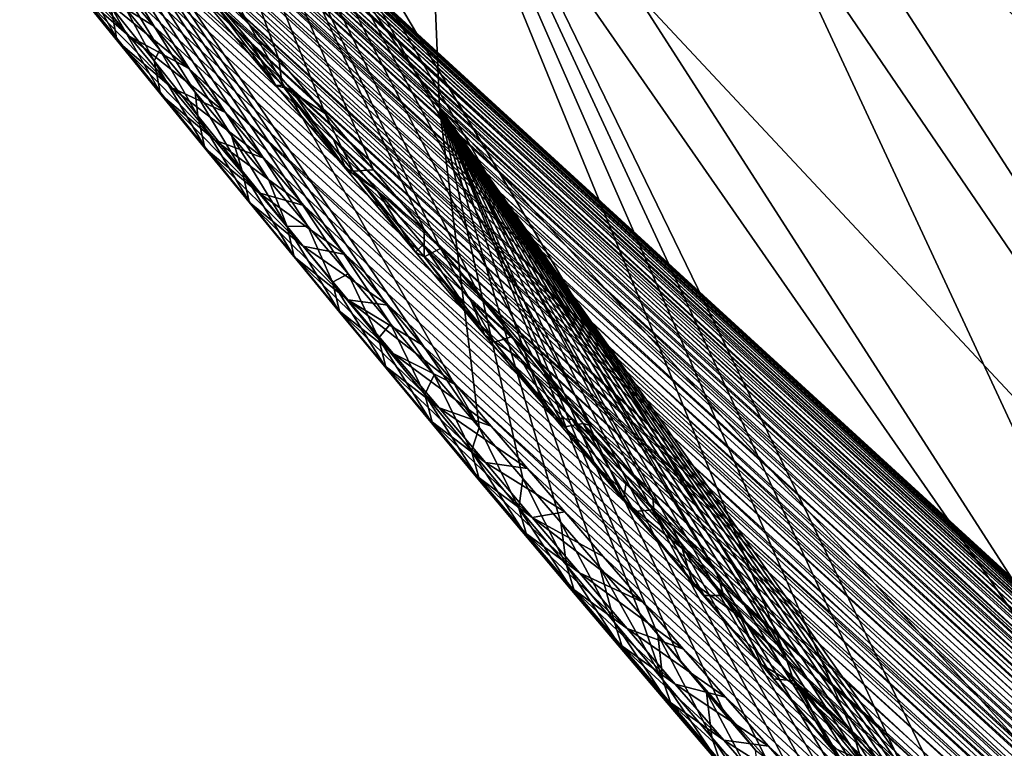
# Model space of a CAD drawing. Header units: metres. Extents: x -82 to 82, y -464 to 32.
# Tile 271 of 409: x 30.16 to 33.61, y -41.85 to -39.3. Entities that reach past the tile are written whole.
import ezdxf

# ---------------------------------------------------------------- set-up
doc = ezdxf.new("R2010")
doc.units = ezdxf.units.M
doc.layers.add('solid_K244121000C07', color=7, linetype='CONTINUOUS')

msp = doc.modelspace()

# ---------------------------------------------------------------- linework, layer by layer
at = {"layer": 'solid_K244121000C07'}
for points in [[(50.125565, -39.83968, 82.864845), (29.594934, -21.790018, 62.501408), (29.454378, -21.88578, 62.346416)], [(50.125565, -39.83968, 82.864845), (50.311253, -39.218597, 83.1222), (29.594934, -21.790018, 62.501408)], [(50.125565, -39.83968, 82.864845), (29.454378, -21.88578, 62.346416), (29.328066, -21.986258, 62.208897)], [(50.125565, -39.83968, 82.864845), (29.328066, -21.986258, 62.208897), (29.214699, -22.090666, 62.0872)], [(50.125565, -39.83968, 82.864845), (29.214699, -22.090666, 62.0872), (29.112179, -22.198812, 61.978889)], [(49.906265, -40.448078, 82.6119), (29.112179, -22.198812, 61.978889), (29.019415, -22.310619, 61.882626)], [(49.906265, -40.448078, 82.6119), (50.125565, -39.83968, 82.864845), (29.112179, -22.198812, 61.978889)], [(49.906265, -40.448078, 82.6119), (29.019415, -22.310619, 61.882626), (28.935398, -22.42606, 61.797215)], [(49.906265, -40.448078, 82.6119), (28.935398, -22.42606, 61.797215), (28.858984, -22.545464, 61.721359)], [(49.906265, -40.448078, 82.6119), (28.858984, -22.545464, 61.721359), (28.789434, -22.669516, 61.654243)], [(49.653637, -41.043568, 82.363495), (28.789434, -22.669516, 61.654243), (28.726198, -22.798727, 61.595276)], [(49.653637, -41.043568, 82.363495), (49.906265, -40.448078, 82.6119), (28.789434, -22.669516, 61.654243)], [(49.653637, -41.043568, 82.363495), (28.726198, -22.798727, 61.595276), (28.668674, -22.933704, 61.543865)], [(49.653637, -41.043568, 82.363495), (28.668674, -22.933704, 61.543865), (28.616718, -23.075481, 61.499924)], [(49.653637, -41.043568, 82.363495), (28.616718, -23.075481, 61.499924), (28.570211, -23.225012, 61.463425)], [(49.653637, -41.043568, 82.363495), (28.570211, -23.225012, 61.463425), (28.528984, -23.383579, 61.434368)], [(49.367859, -41.625866, 82.119751), (28.528984, -23.383579, 61.434368), (28.493271, -23.552855, 61.4132)], [(49.367859, -41.625866, 82.119751), (49.653637, -41.043568, 82.363495), (28.528984, -23.383579, 61.434368)], [(49.367859, -41.625866, 82.119751), (28.493271, -23.552855, 61.4132), (28.463461, -23.734221, 61.400558)], [(49.367859, -41.625866, 82.119751), (28.463461, -23.734221, 61.400558), (28.439997, -23.929184, 61.39719)], [(49.367859, -41.625866, 82.119751), (28.439997, -23.929184, 61.39719), (28.423796, -24.140509, 61.404453)], [(49.049023, -42.194649, 81.880798), (28.423796, -24.140509, 61.404453), (28.415829, -24.369692, 61.423691)], [(49.049023, -42.194649, 81.880798), (49.367859, -41.625866, 82.119751), (28.423796, -24.140509, 61.404453)], [(49.049023, -42.194649, 81.880798), (28.415829, -24.369692, 61.423691), (28.417013, -24.618126, 61.456234)], [(49.049023, -42.194649, 81.880798), (28.417013, -24.618126, 61.456234), (28.429092, -24.887735, 61.504238)], [(48.697124, -42.749538, 81.646759), (28.429092, -24.887735, 61.504238), (28.453403, -25.179535, 61.569405)], [(48.697124, -42.749538, 81.646759), (49.049023, -42.194649, 81.880798), (28.429092, -24.887735, 61.504238)], [(48.697124, -42.749538, 81.646759), (28.453403, -25.179535, 61.569405), (28.491089, -25.494352, 61.653229)], [(48.697124, -42.749538, 81.646759), (28.491089, -25.494352, 61.653229), (28.543888, -25.833139, 61.75774)], [(48.697124, -42.749538, 81.646759), (28.543888, -25.833139, 61.75774), (28.576527, -26.011902, 61.818413)], [(48.312016, -43.290104, 81.417702), (28.576527, -26.011902, 61.818413), (28.613375, -26.196926, 61.884811)], [(48.312016, -43.290104, 81.417702), (48.697124, -42.749538, 81.646759), (28.576527, -26.011902, 61.818413)], [(48.312016, -43.290104, 81.417702), (28.613375, -26.196926, 61.884811), (28.654598, -26.388348, 61.957138)], [(48.312016, -43.290104, 81.417702), (28.654598, -26.388348, 61.957138), (28.700836, -26.586626, 62.03606)], [(48.312016, -43.290104, 81.417702), (28.700836, -26.586626, 62.03606), (28.751856, -26.791582, 62.121395)], [(48.312016, -43.290104, 81.417702), (28.751856, -26.791582, 62.121395), (28.807941, -27.003448, 62.213467)], [(48.312016, -43.290104, 81.417702), (28.807941, -27.003448, 62.213467), (28.869715, -27.222696, 62.312923)], [(47.893497, -43.815788, 81.193741), (28.869715, -27.222696, 62.312923), (28.936848, -27.449081, 62.419498)], [(47.893497, -43.815788, 81.193741), (48.312016, -43.290104, 81.417702), (28.869715, -27.222696, 62.312923)], [(47.893497, -43.815788, 81.193741), (28.936848, -27.449081, 62.419498), (29.009794, -27.682945, 62.533672)], [(47.893497, -43.815788, 81.193741), (29.009794, -27.682945, 62.533672), (29.08918, -27.924759, 62.65609)], [(47.893497, -43.815788, 81.193741), (29.08918, -27.924759, 62.65609), (29.17461, -28.174225, 62.786423)], [(47.893497, -43.815788, 81.193741), (29.17461, -28.174225, 62.786423), (29.266714, -28.431812, 62.925323)], [(47.441299, -44.325954, 80.974983), (29.266714, -28.431812, 62.925323), (29.366104, -28.697979, 63.073414)], [(47.441299, -44.325954, 80.974983), (47.893497, -43.815788, 81.193741), (29.266714, -28.431812, 62.925323)], [(47.441299, -44.325954, 80.974983), (29.366104, -28.697979, 63.073414), (29.472343, -28.972393, 63.230324)], [(47.441299, -44.325954, 80.974983), (29.472343, -28.972393, 63.230324), (29.586256, -29.255671, 63.396885)], [(47.441299, -44.325954, 80.974983), (29.586256, -29.255671, 63.396885), (29.708391, -29.54822, 63.573666)], [(47.441299, -44.325954, 80.974983), (29.708391, -29.54822, 63.573666), (29.794086, -29.748182, 63.696934)], [(46.955082, -44.81987, 80.761528), (29.794086, -29.748182, 63.696934), (29.883539, -29.952332, 63.824867)], [(46.955082, -44.81987, 80.761528), (47.441299, -44.325954, 80.974983), (29.794086, -29.748182, 63.696934)], [(46.955082, -44.81987, 80.761528), (29.883539, -29.952332, 63.824867), (29.977097, -30.160915, 63.957813)], [(46.955082, -44.81987, 80.761528), (29.977097, -30.160915, 63.957813), (30.074867, -30.374014, 64.095879)], [(46.955082, -44.81987, 80.761528), (30.074867, -30.374014, 64.095879), (30.176439, -30.591333, 64.238693)], [(46.955082, -44.81987, 80.761528), (30.176439, -30.591333, 64.238693), (30.282158, -30.81311, 64.386581)], [(46.955082, -44.81987, 80.761528), (30.282158, -30.81311, 64.386581), (30.392431, -31.039614, 64.53994)], [(46.955082, -44.81987, 80.761528), (30.392431, -31.039614, 64.53994), (30.507597, -31.271074, 64.699089)], [(46.955082, -44.81987, 80.761528), (30.507597, -31.271074, 64.699089), (30.627157, -31.507164, 64.863579)], [(46.434441, -45.29673, 80.553497), (30.627157, -31.507164, 64.863579), (30.751301, -31.747995, 65.033592)], [(46.434441, -45.29673, 80.553497), (46.955082, -44.81987, 80.761528), (30.627157, -31.507164, 64.863579)], [(46.434441, -45.29673, 80.553497), (30.751301, -31.747995, 65.033592), (30.880508, -31.993874, 65.209579)], [(46.434441, -45.29673, 80.553497), (30.880508, -31.993874, 65.209579), (31.015261, -32.245102, 65.391968)], [(46.434441, -45.29673, 80.553497), (31.015261, -32.245102, 65.391968), (31.155291, -32.501522, 65.580544)], [(46.434441, -45.29673, 80.553497), (31.155291, -32.501522, 65.580544), (31.300396, -32.762997, 65.775124)], [(46.434441, -45.29673, 80.553497), (31.300396, -32.762997, 65.775124), (31.451145, -33.029858, 65.976212)], [(46.434441, -45.29673, 80.553497), (31.451145, -33.029858, 65.976212), (31.568256, -33.233746, 66.131615)], [(45.878841, -45.755611, 80.350945), (31.568256, -33.233746, 66.131615), (31.689083, -33.440987, 66.291168)], [(45.878841, -45.755611, 80.350945), (46.434441, -45.29673, 80.553497), (31.568256, -33.233746, 66.131615)], [(45.878841, -45.755611, 80.350945), (31.689083, -33.440987, 66.291168), (31.81319, -33.651329, 66.454483)], [(45.878841, -45.755611, 80.350945), (31.81319, -33.651329, 66.454483), (31.940557, -33.864758, 66.621552)], [(45.878841, -45.755611, 80.350945), (31.940557, -33.864758, 66.621552), (32.071472, -34.081429, 66.792618)], [(45.878841, -45.755611, 80.350945), (32.071472, -34.081429, 66.792618), (32.206226, -34.301498, 66.967941)], [(45.878841, -45.755611, 80.350945), (32.206226, -34.301498, 66.967941), (32.345119, -34.525124, 67.147766)], [(45.878841, -45.755611, 80.350945), (32.345119, -34.525124, 67.147766), (32.488312, -34.752407, 67.332237)], [(45.878841, -45.755611, 80.350945), (32.488312, -34.752407, 67.332237), (32.635204, -34.983028, 67.520844)], [(45.878841, -45.755611, 80.350945), (32.635204, -34.983028, 67.520844), (32.78595, -35.217056, 67.713715)], [(45.287766, -46.195412, 80.153961), (32.78595, -35.217056, 67.713715), (32.940914, -35.454674, 67.911156)], [(45.287766, -46.195412, 80.153961), (45.878841, -45.755611, 80.350945), (32.78595, -35.217056, 67.713715)], [(31.773321, -40.728985, 62.183205), (28.688599, -35.327641, 58.736267), (28.843855, -36.448853, 57.537144)], [(31.63451, -39.605995, 63.387177), (31.58539, -38.415413, 64.533859), (28.688599, -35.327641, 58.736267)], [(31.773321, -40.728985, 62.183205), (31.63451, -39.605995, 63.387177), (28.688599, -35.327641, 58.736267)], [(45.287766, -46.195412, 80.153961), (32.940914, -35.454674, 67.911156), (33.100452, -35.696056, 68.113449)], [(45.287766, -46.195412, 80.153961), (33.100452, -35.696056, 68.113449), (33.264923, -35.941383, 68.320908)], [(45.287766, -46.195412, 80.153961), (33.264923, -35.941383, 68.320908), (33.434349, -36.190674, 68.533531)], [(45.287766, -46.195412, 80.153961), (33.434349, -36.190674, 68.533531), (33.608036, -36.443596, 68.750755)], [(31.615231, -40.544411, 61.892872), (31.773321, -40.728985, 62.183205), (28.843855, -36.448853, 57.537144)], [(31.462194, -40.364983, 61.60738), (31.615231, -40.544411, 61.892872), (28.843855, -36.448853, 57.537144)], [(31.31386, -40.190254, 61.32642), (31.462194, -40.364983, 61.60738), (28.843855, -36.448853, 57.537144)], [(31.172659, -40.023357, 61.054523), (31.31386, -40.190254, 61.32642), (28.843855, -36.448853, 57.537144)], [(31.036377, -39.861835, 60.78756), (31.172659, -40.023357, 61.054523), (28.843855, -36.448853, 57.537144)], [(30.90472, -39.705315, 60.525288), (31.036377, -39.861835, 60.78756), (28.843855, -36.448853, 57.537144)], [(30.777399, -39.553413, 60.267464), (30.90472, -39.705315, 60.525288), (28.843855, -36.448853, 57.537144)], [(30.654125, -39.405766, 60.013847), (30.777399, -39.553413, 60.267464), (28.843855, -36.448853, 57.537144)], [(30.534708, -39.262138, 59.764282), (30.654125, -39.405766, 60.013847), (28.843855, -36.448853, 57.537144)], [(45.287766, -46.195412, 80.153961), (33.608036, -36.443596, 68.750755), (33.786335, -36.70031, 68.972862)], [(49.062855, -55.363567, 69.776718), (28.428438, -36.501472, 50.268494), (28.436794, -36.501766, 50.038673)], [(48.710167, -55.084099, 70.309517), (28.429209, -36.512802, 50.518852), (28.428438, -36.501472, 50.268494)], [(49.062855, -55.363567, 69.776718), (48.710167, -55.084099, 70.309517), (28.428438, -36.501472, 50.268494)], [(48.710167, -55.084099, 70.309517), (28.440844, -36.537724, 50.791592), (28.429209, -36.512802, 50.518852)], [(49.062855, -55.363567, 69.776718), (28.436794, -36.501766, 50.038673), (28.453381, -36.512486, 49.827789)], [(49.062855, -55.363567, 69.776718), (28.453381, -36.512486, 49.827789), (28.477245, -36.532433, 49.634075)], [(48.710167, -55.084099, 70.309517), (28.464724, -36.577881, 51.087791), (28.440844, -36.537724, 50.791592)], [(49.062855, -55.363567, 69.776718), (28.477245, -36.532433, 49.634075), (28.507435, -36.560448, 49.454556)], [(48.324287, -54.810833, 70.828461), (28.501993, -36.634686, 51.408382), (28.464724, -36.577881, 51.087791)], [(48.710167, -55.084099, 70.309517), (48.324287, -54.810833, 70.828461), (28.464724, -36.577881, 51.087791)], [(49.382488, -55.649113, 69.230476), (28.507435, -36.560448, 49.454556), (28.543489, -36.595905, 49.287823)], [(49.382488, -55.649113, 69.230476), (49.062855, -55.363567, 69.776718), (28.507435, -36.560448, 49.454556)], [(49.382488, -55.649113, 69.230476), (28.543489, -36.595905, 49.287823), (28.585012, -36.638279, 49.132549)], [(48.324287, -54.810833, 70.828461), (28.554289, -36.709991, 51.754566), (28.501993, -36.634686, 51.408382)], [(49.382488, -55.649113, 69.230476), (28.585012, -36.638279, 49.132549), (28.631886, -36.687363, 48.986835)], [(49.382488, -55.649113, 69.230476), (28.631886, -36.687363, 48.986835), (28.684185, -36.743191, 48.849445)], [(48.324287, -54.810833, 70.828461), (28.586674, -36.755241, 51.937702), (28.554289, -36.709991, 51.754566)], [(48.324287, -54.810833, 70.828461), (28.623281, -36.805672, 52.127567), (28.586674, -36.755241, 51.937702)], [(49.669086, -55.940594, 68.671181), (28.684185, -36.743191, 48.849445), (28.742014, -36.80584, 48.719448)], [(49.669086, -55.940594, 68.671181), (49.382488, -55.649113, 69.230476), (28.684185, -36.743191, 48.849445)], [(47.905006, -54.543919, 71.332993), (28.664268, -36.861473, 52.324306), (28.623281, -36.805672, 52.127567)], [(48.324287, -54.810833, 70.828461), (47.905006, -54.543919, 71.332993), (28.623281, -36.805672, 52.127567)], [(49.669086, -55.940594, 68.671181), (28.742014, -36.80584, 48.719448), (28.805567, -36.875538, 48.595898)], [(47.905006, -54.543919, 71.332993), (28.710258, -36.923248, 52.528435), (28.664268, -36.861473, 52.324306)], [(49.669086, -55.940594, 68.671181), (28.805567, -36.875538, 48.595898), (28.875509, -36.952991, 48.478134)], [(47.905006, -54.543919, 71.332993), (28.761023, -36.990841, 52.739754), (28.710258, -36.923248, 52.528435)], [(49.669086, -55.940594, 68.671181), (28.875509, -36.952991, 48.478134), (28.952383, -37.038822, 48.365673)], [(47.905006, -54.543919, 71.332993), (28.816845, -37.064556, 52.958527), (28.761023, -36.990841, 52.739754)], [(47.905006, -54.543919, 71.332993), (28.878344, -37.144989, 53.185272), (28.816845, -37.064556, 52.958527)], [(49.669086, -55.940594, 68.671181), (28.952383, -37.038822, 48.365673), (29.036873, -37.133862, 48.257877)], [(32.839664, -41.510929, 46.731159), (30.203665, -37.075535, 43.853252), (31.153734, -37.390144, 42.525047)], [(31.071585, -39.438484, 46.636322), (30.917477, -39.258492, 46.655159), (30.203665, -37.075535, 43.853252)], [(31.233507, -39.62793, 46.622597), (31.071585, -39.438484, 46.636322), (30.203665, -37.075535, 43.853252)], [(31.403128, -39.826313, 46.613499), (31.233507, -39.62793, 46.622597), (30.203665, -37.075535, 43.853252)], [(31.581074, -40.034706, 46.610203), (31.403128, -39.826313, 46.613499), (30.203665, -37.075535, 43.853252)], [(31.637934, -40.101391, 46.610531), (31.581074, -40.034706, 46.610203), (30.203665, -37.075535, 43.853252)], [(31.767653, -40.253429, 46.613064), (31.637934, -40.101391, 46.610531), (30.203665, -37.075535, 43.853252)], [(31.962889, -40.482185, 46.621788), (31.767653, -40.253429, 46.613064), (30.203665, -37.075535, 43.853252)], [(32.167477, -40.722195, 46.637783), (31.962889, -40.482185, 46.621788), (30.203665, -37.075535, 43.853252)], [(32.381565, -40.9734, 46.66103), (32.167477, -40.722195, 46.637783), (30.203665, -37.075535, 43.853252)], [(32.605362, -41.235855, 46.691635), (32.381565, -40.9734, 46.66103), (30.203665, -37.075535, 43.853252)], [(32.839664, -41.510929, 46.731159), (32.605362, -41.235855, 46.691635), (30.203665, -37.075535, 43.853252)], [(49.922565, -56.237858, 68.099121), (29.036873, -37.133862, 48.257877), (29.130072, -37.239342, 48.154755)], [(49.922565, -56.237858, 68.099121), (49.669086, -55.940594, 68.671181), (29.036873, -37.133862, 48.257877)], [(47.905006, -54.543919, 71.332993), (28.945185, -37.231895, 53.419727), (28.878344, -37.144989, 53.185272)], [(34.893181, -41.953346, 69.612251), (31.632, -37.172573, 65.623795), (31.58539, -38.415413, 64.533859)], [(34.141048, -39.541504, 69.652969), (33.954754, -39.277992, 69.423866), (31.632, -37.172573, 65.623795)], [(34.332527, -39.808712, 69.887321), (34.141048, -39.541504, 69.652969), (31.632, -37.172573, 65.623795)], [(34.48682, -40.021381, 70.075371), (34.332527, -39.808712, 69.887321), (31.632, -37.172573, 65.623795)], [(34.644669, -40.236557, 70.267052), (34.48682, -40.021381, 70.075371), (31.632, -37.172573, 65.623795)], [(34.805969, -40.45417, 70.462105), (34.644669, -40.236557, 70.267052), (31.632, -37.172573, 65.623795)], [(34.970596, -40.674084, 70.660263), (34.805969, -40.45417, 70.462105), (31.632, -37.172573, 65.623795)], [(34.893181, -41.953346, 69.612251), (34.970596, -40.674084, 70.660263), (31.632, -37.172573, 65.623795)], [(47.452057, -54.28352, 71.822479), (29.017838, -37.325733, 53.662273), (28.945185, -37.231895, 53.419727)], [(47.905006, -54.543919, 71.332993), (47.452057, -54.28352, 71.822479), (28.945185, -37.231895, 53.419727)], [(49.922565, -56.237858, 68.099121), (29.130072, -37.239342, 48.154755), (29.233049, -37.356522, 48.05637)], [(47.452057, -54.28352, 71.822479), (29.096933, -37.427116, 53.913441), (29.017838, -37.325733, 53.662273)], [(49.922565, -56.237858, 68.099121), (29.233049, -37.356522, 48.05637), (29.346981, -37.486824, 47.962799)], [(34.54623, -42.664635, 45.592541), (31.153734, -37.390144, 42.525047), (32.178841, -37.579929, 41.229328)], [(33.084492, -41.798195, 46.779217), (32.839664, -41.510929, 46.731159), (31.153734, -37.390144, 42.525047)], [(33.340252, -42.098103, 46.836384), (33.084492, -41.798195, 46.779217), (31.153734, -37.390144, 42.525047)], [(33.578991, -42.378242, 46.896595), (33.340252, -42.098103, 46.836384), (31.153734, -37.390144, 42.525047)], [(34.54623, -42.664635, 45.592541), (33.578991, -42.378242, 46.896595), (31.153734, -37.390144, 42.525047)], [(47.452057, -54.28352, 71.822479), (29.182077, -37.535736, 54.172897), (29.096933, -37.427116, 53.913441)], [(49.922565, -56.237858, 68.099121), (29.346981, -37.486824, 47.962799), (29.473852, -37.632534, 47.874512)], [(47.452057, -54.28352, 71.822479), (29.273895, -37.652199, 54.441181), (29.182077, -37.535736, 54.172897)], [(35.573841, -42.832794, 44.313938), (32.178841, -37.579929, 41.229328), (33.270737, -37.64336, 39.97654)], [(35.573841, -42.832794, 44.313938), (34.54623, -42.664635, 45.592541), (32.178841, -37.579929, 41.229328)], [(36.659786, -42.888966, 43.074318), (33.270737, -37.64336, 39.97654), (34.420631, -37.579929, 38.776756)], [(47.452057, -54.28352, 71.822479), (29.37299, -37.777084, 54.718792), (29.273895, -37.652199, 54.441181)], [(50.142754, -56.54076, 67.514549), (29.473852, -37.632534, 47.874512), (29.614958, -37.795216, 47.792458)], [(50.142754, -56.54076, 67.514549), (49.922565, -56.237858, 68.099121), (29.473852, -37.632534, 47.874512)], [(35.573841, -42.832794, 44.313938), (33.270737, -37.64336, 39.97654), (36.659786, -42.888966, 43.074318)], [(46.965115, -54.029816, 72.296188), (29.478928, -37.910053, 55.005375), (29.37299, -37.777084, 54.718792)], [(47.452057, -54.28352, 71.822479), (46.965115, -54.029816, 72.296188), (29.37299, -37.777084, 54.718792)], [(50.142754, -56.54076, 67.514549), (29.614958, -37.795216, 47.792458), (29.771488, -37.976368, 47.717575)], [(46.965115, -54.029816, 72.296188), (29.592535, -38.05188, 55.301605), (29.478928, -37.910053, 55.005375)], [(50.142754, -56.54076, 67.514549), (29.771488, -37.976368, 47.717575), (29.945398, -38.178215, 47.651592)], [(46.965115, -54.029816, 72.296188), (29.714354, -38.203091, 55.607944), (29.592535, -38.05188, 55.301605)], [(46.965115, -54.029816, 72.296188), (29.799831, -38.308872, 55.817543), (29.714354, -38.203091, 55.607944)], [(50.329369, -56.849167, 66.917664), (29.945398, -38.178215, 47.651592), (30.137812, -38.402126, 47.596096)], [(50.329369, -56.849167, 66.917664), (50.142754, -56.54076, 67.514549), (29.945398, -38.178215, 47.651592)], [(46.965115, -54.029816, 72.296188), (29.889067, -38.418945, 56.031708), (29.799831, -38.308872, 55.817543)], [(50.329369, -56.849167, 66.917664), (30.137812, -38.402126, 47.596096), (30.349646, -38.649281, 47.552486)], [(34.894444, -43.174477, 68.489883), (31.58539, -38.415413, 64.533859), (31.63451, -39.605995, 63.387177)], [(34.894444, -43.174477, 68.489883), (34.893181, -41.953346, 69.612251), (31.58539, -38.415413, 64.533859)], [(46.443798, -53.782993, 72.753311), (29.982407, -38.53363, 56.250721), (29.889067, -38.418945, 56.031708)], [(46.965115, -54.029816, 72.296188), (46.443798, -53.782993, 72.753311), (29.889067, -38.418945, 56.031708)], [(46.443798, -53.782993, 72.753311), (30.079958, -38.653034, 56.474663), (29.982407, -38.53363, 56.250721)], [(46.443798, -53.782993, 72.753311), (30.181311, -38.776806, 56.703213), (30.079958, -38.653034, 56.474663)], [(50.329369, -56.849167, 66.917664), (30.349646, -38.649281, 47.552486), (30.582144, -38.921062, 47.522865)], [(46.443798, -53.782993, 72.753311), (30.28681, -38.905262, 56.936638), (30.181311, -38.776806, 56.703213)], [(46.443798, -53.782993, 72.753311), (30.396862, -39.038761, 57.17524), (30.28681, -38.905262, 56.936638)], [(50.329369, -56.849167, 66.917664), (30.582144, -38.921062, 47.522865), (30.706606, -39.066704, 47.513947)], [(30.202873, -38.988045, 58.521931), (30.35783, -39.192299, 58.333004), (30.506958, -39.376575, 58.636765)], [(30.202873, -38.988045, 58.521931), (30.506958, -39.376575, 58.636765), (30.351585, -39.174892, 58.828098)], [(30.546104, -39.357224, 58.135696), (30.35783, -39.192299, 58.333004), (30.210861, -39.009731, 58.027073)], [(30.398905, -39.177483, 57.831947), (30.546104, -39.357224, 58.135696), (30.210861, -39.009731, 58.027073)], [(46.443798, -53.782993, 72.753311), (30.511808, -39.177608, 57.419281), (30.396862, -39.038761, 57.17524)], [(30.50239, -39.363289, 59.13205), (30.481514, -39.253071, 59.50988), (30.331501, -39.063419, 59.207939)], [(30.351585, -39.174892, 58.828098), (30.50239, -39.363289, 59.13205), (30.331501, -39.063419, 59.207939)], [(50.48201, -57.16291, 66.308578), (30.706606, -39.066704, 47.513947), (30.836563, -39.218914, 47.509056)], [(50.48201, -57.16291, 66.308578), (50.329369, -56.849167, 66.917664), (30.706606, -39.066704, 47.513947)], [(30.351585, -39.174892, 58.828098), (30.506958, -39.376575, 58.636765), (30.658169, -39.562466, 58.938423)], [(30.351585, -39.174892, 58.828098), (30.658169, -39.562466, 58.938423), (30.50239, -39.363289, 59.13205)], [(30.695465, -39.538757, 58.437408), (30.506958, -39.376575, 58.636765), (30.35783, -39.192299, 58.333004)], [(30.546104, -39.357224, 58.135696), (30.695465, -39.538757, 58.437408), (30.35783, -39.192299, 58.333004)], [(30.398905, -39.177483, 57.831947), (30.511808, -39.177608, 57.419281), (30.631151, -39.321388, 57.668388)], [(30.398905, -39.177483, 57.831947), (30.631151, -39.321388, 57.668388), (30.755077, -39.470264, 57.922695)], [(30.398905, -39.177483, 57.831947), (30.755077, -39.470264, 57.922695), (30.546104, -39.357224, 58.135696)], [(46.443798, -53.782993, 72.753311), (30.631151, -39.321388, 57.668388), (30.511808, -39.177608, 57.419281)], [(30.815357, -39.238613, 47.192917), (30.972158, -39.377872, 47.508381), (30.836563, -39.218914, 47.509056)], [(31.060514, -39.530712, 47.195473), (30.815357, -39.238613, 47.192917), (30.832462, -39.225693, 46.87513)], [(31.060514, -39.530712, 47.195473), (30.972158, -39.377872, 47.508381), (30.815357, -39.238613, 47.192917)], [(30.832462, -39.225693, 46.87513), (30.917477, -39.258492, 46.655159), (31.071585, -39.438484, 46.636322)], [(31.082859, -39.528671, 46.877747), (30.832462, -39.225693, 46.87513), (31.071585, -39.438484, 46.636322)], [(31.060514, -39.530712, 47.195473), (30.832462, -39.225693, 46.87513), (31.082859, -39.528671, 46.877747)], [(50.48201, -57.16291, 66.308578), (30.836563, -39.218914, 47.509056), (30.972158, -39.377872, 47.508381)], [(30.481514, -39.253071, 59.50988), (30.633469, -39.444042, 59.809673), (30.534708, -39.262138, 59.764282)], [(30.655209, -39.553139, 59.433861), (30.633469, -39.444042, 59.809673), (30.481514, -39.253071, 59.50988)], [(30.50239, -39.363289, 59.13205), (30.655209, -39.553139, 59.433861), (30.481514, -39.253071, 59.50988)], [(30.633469, -39.444042, 59.809673), (30.654125, -39.405766, 60.013847), (30.534708, -39.262138, 59.764282)], [(46.443798, -53.782993, 72.753311), (30.755077, -39.470264, 57.922695), (30.631151, -39.321388, 57.668388)], [(30.50239, -39.363289, 59.13205), (30.658169, -39.562466, 58.938423), (30.811384, -39.749874, 59.238064)], [(30.50239, -39.363289, 59.13205), (30.811384, -39.749874, 59.238064), (30.655209, -39.553139, 59.433861)], [(30.846909, -39.721985, 58.737141), (30.658169, -39.562466, 58.938423), (30.506958, -39.376575, 58.636765)], [(30.695465, -39.538757, 58.437408), (30.846909, -39.721985, 58.737141), (30.506958, -39.376575, 58.636765)], [(30.546104, -39.357224, 58.135696), (30.755077, -39.470264, 57.922695), (30.884069, -39.624664, 58.182549)], [(30.546104, -39.357224, 58.135696), (30.884069, -39.624664, 58.182549), (30.695465, -39.538757, 58.437408)], [(50.48201, -57.16291, 66.308578), (30.972158, -39.377872, 47.508381), (31.113953, -39.544106, 47.512585)], [(31.060514, -39.530712, 47.195473), (31.113953, -39.544106, 47.512585), (30.972158, -39.377872, 47.508381)], [(30.633469, -39.444042, 59.809673), (30.787292, -39.63625, 60.107403), (30.654125, -39.405766, 60.013847)], [(30.787292, -39.63625, 60.107403), (30.777399, -39.553413, 60.267464), (30.654125, -39.405766, 60.013847)], [(30.809965, -39.744354, 59.733616), (30.787292, -39.63625, 60.107403), (30.633469, -39.444042, 59.809673)], [(30.655209, -39.553139, 59.433861), (30.809965, -39.744354, 59.733616), (30.633469, -39.444042, 59.809673)], [(31.082859, -39.528671, 46.877747), (31.071585, -39.438484, 46.636322), (31.233507, -39.62793, 46.622597)], [(45.887585, -53.543198, 73.192917), (30.884069, -39.624664, 58.182549), (30.755077, -39.470264, 57.922695)], [(46.443798, -53.782993, 72.753311), (45.887585, -53.543198, 73.192917), (30.755077, -39.470264, 57.922695)], [(30.655209, -39.553139, 59.433861), (30.811384, -39.749874, 59.238064), (30.966526, -39.938705, 59.535755)], [(30.655209, -39.553139, 59.433861), (30.966526, -39.938705, 59.535755), (30.809965, -39.744354, 59.733616)], [(30.695465, -39.538757, 58.437408), (30.884069, -39.624664, 58.182549), (31.01861, -39.785, 58.448284)], [(30.695465, -39.538757, 58.437408), (31.01861, -39.785, 58.448284), (30.846909, -39.721985, 58.737141)], [(30.942923, -39.829613, 60.403156), (30.90472, -39.705315, 60.525288), (30.777399, -39.553413, 60.267464)], [(30.787292, -39.63625, 60.107403), (30.942923, -39.829613, 60.403156), (30.777399, -39.553413, 60.267464)], [(31.305384, -39.82259, 47.211308), (31.060514, -39.530712, 47.195473), (31.082859, -39.528671, 46.877747)], [(31.305384, -39.82259, 47.211308), (31.113953, -39.544106, 47.512585), (31.060514, -39.530712, 47.195473)], [(31.33213, -39.830334, 46.894005), (31.082859, -39.528671, 46.877747), (31.233507, -39.62793, 46.622597)], [(31.305384, -39.82259, 47.211308), (31.082859, -39.528671, 46.877747), (31.33213, -39.830334, 46.894005)], [(50.48201, -57.16291, 66.308578), (31.113953, -39.544106, 47.512585), (31.261721, -39.717461, 47.521469)], [(31.305384, -39.82259, 47.211308), (31.261721, -39.717461, 47.521469), (31.113953, -39.544106, 47.512585)], [(31.000353, -39.906799, 59.034966), (30.811384, -39.749874, 59.238064), (30.658169, -39.562466, 58.938423)], [(30.846909, -39.721985, 58.737141), (31.000353, -39.906799, 59.034966), (30.658169, -39.562466, 58.938423)], [(45.887585, -53.543198, 73.192917), (31.01861, -39.785, 58.448284), (30.884069, -39.624664, 58.182549)], [(31.926813, -40.907524, 62.460701), (31.63451, -39.605995, 63.387177), (31.773321, -40.728985, 62.183205)], [(34.97438, -44.326336, 67.303413), (34.894444, -43.174477, 68.489883), (31.63451, -39.605995, 63.387177)], [(34.808807, -44.146496, 67.06601), (34.97438, -44.326336, 67.303413), (31.63451, -39.605995, 63.387177)], [(34.646599, -43.969582, 66.8312), (34.808807, -44.146496, 67.06601), (31.63451, -39.605995, 63.387177)], [(34.487888, -43.795856, 66.599136), (34.646599, -43.969582, 66.8312), (31.63451, -39.605995, 63.387177)], [(34.332787, -43.625587, 66.369934), (34.487888, -43.795856, 66.599136), (31.63451, -39.605995, 63.387177)], [(34.141365, -43.414738, 66.083687), (34.332787, -43.625587, 66.369934), (31.63451, -39.605995, 63.387177)], [(33.955143, -43.208824, 65.80159), (34.141365, -43.414738, 66.083687), (31.63451, -39.605995, 63.387177)], [(33.773808, -43.007504, 65.523392), (33.955143, -43.208824, 65.80159), (31.63451, -39.605995, 63.387177)], [(33.597046, -42.810436, 65.248848), (33.773808, -43.007504, 65.523392), (31.63451, -39.605995, 63.387177)], [(33.424561, -42.617275, 64.977722), (33.597046, -42.810436, 65.248848), (31.63451, -39.605995, 63.387177)], [(33.256138, -42.427814, 64.709846), (33.424561, -42.617275, 64.977722), (31.63451, -39.605995, 63.387177)], [(33.092289, -42.24287, 64.445824), (33.256138, -42.427814, 64.709846), (31.63451, -39.605995, 63.387177)], [(32.932941, -42.062447, 64.185677), (33.092289, -42.24287, 64.445824), (31.63451, -39.605995, 63.387177)], [(32.777863, -41.88628, 63.929218), (32.932941, -42.062447, 64.185677), (31.63451, -39.605995, 63.387177)], [(32.626831, -41.714119, 63.676289), (32.777863, -41.88628, 63.929218), (31.63451, -39.605995, 63.387177)], [(32.479622, -41.545696, 63.426712), (32.626831, -41.714119, 63.676289), (31.63451, -39.605995, 63.387177)], [(32.400036, -41.454369, 63.290516), (32.479622, -41.545696, 63.426712), (31.63451, -39.605995, 63.387177)], [(32.336018, -41.380756, 63.180313), (32.400036, -41.454369, 63.290516), (31.63451, -39.605995, 63.387177)], [(32.195839, -41.21909, 62.936958), (32.336018, -41.380756, 63.180313), (31.63451, -39.605995, 63.387177)], [(32.059437, -41.061321, 62.697071), (32.195839, -41.21909, 62.936958), (31.63451, -39.605995, 63.387177)], [(31.926813, -40.907524, 62.460701), (32.059437, -41.061321, 62.697071), (31.63451, -39.605995, 63.387177)], [(30.966585, -39.936844, 60.031403), (30.942923, -39.829613, 60.403156), (30.787292, -39.63625, 60.107403)], [(30.809965, -39.744354, 59.733616), (30.966585, -39.936844, 60.031403), (30.787292, -39.63625, 60.107403)], [(31.33213, -39.830334, 46.894005), (31.233507, -39.62793, 46.622597), (31.403128, -39.826313, 46.613499)], [(30.846909, -39.721985, 58.737141), (31.01861, -39.785, 58.448284), (31.158434, -39.951057, 58.71973)], [(30.846909, -39.721985, 58.737141), (31.158434, -39.951057, 58.71973), (31.000353, -39.906799, 59.034966)], [(31.100309, -40.024078, 60.696991), (31.036377, -39.861835, 60.78756), (30.90472, -39.705315, 60.525288)], [(30.942923, -39.829613, 60.403156), (31.100309, -40.024078, 60.696991), (30.90472, -39.705315, 60.525288)], [(50.48201, -57.16291, 66.308578), (31.261721, -39.717461, 47.521469), (31.41572, -39.898212, 47.535343)], [(31.305384, -39.82259, 47.211308), (31.41572, -39.898212, 47.535343), (31.261721, -39.717461, 47.521469)], [(30.809965, -39.744354, 59.733616), (30.966526, -39.938705, 59.535755), (31.123524, -40.128868, 59.83157)], [(30.809965, -39.744354, 59.733616), (31.123524, -40.128868, 59.83157), (30.966585, -39.936844, 60.031403)], [(31.155725, -40.093105, 59.330936), (30.966526, -39.938705, 59.535755), (30.811384, -39.749874, 59.238064)], [(31.000353, -39.906799, 59.034966), (31.155725, -40.093105, 59.330936), (30.811384, -39.749874, 59.238064)], [(45.887585, -53.543198, 73.192917), (31.158434, -39.951057, 58.71973), (31.01861, -39.785, 58.448284)], [(31.125013, -40.130535, 60.327282), (31.100309, -40.024078, 60.696991), (30.942923, -39.829613, 60.403156)], [(30.966585, -39.936844, 60.031403), (31.125013, -40.130535, 60.327282), (30.942923, -39.829613, 60.403156)], [(31.549782, -40.113937, 47.238712), (31.41572, -39.898212, 47.535343), (31.305384, -39.82259, 47.211308)], [(31.549782, -40.113937, 47.238712), (31.305384, -39.82259, 47.211308), (31.33213, -39.830334, 46.894005)], [(31.33213, -39.830334, 46.894005), (31.403128, -39.826313, 46.613499), (31.581074, -40.034706, 46.610203)], [(31.580248, -40.130566, 46.92207), (31.33213, -39.830334, 46.894005), (31.581074, -40.034706, 46.610203)], [(31.549782, -40.113937, 47.238712), (31.33213, -39.830334, 46.894005), (31.580248, -40.130566, 46.92207)], [(31.100309, -40.024078, 60.696991), (31.172659, -40.023357, 61.054523), (31.036377, -39.861835, 60.78756)], [(50.48201, -57.16291, 66.308578), (31.41572, -39.898212, 47.535343), (31.576515, -40.086906, 47.55484)], [(31.549782, -40.113937, 47.238712), (31.576515, -40.086906, 47.55484), (31.41572, -39.898212, 47.535343)], [(31.000353, -39.906799, 59.034966), (31.158434, -39.951057, 58.71973), (31.303331, -40.122669, 58.996731)], [(31.000353, -39.906799, 59.034966), (31.303331, -40.122669, 58.996731), (31.155725, -40.093105, 59.330936)], [(31.312946, -40.280811, 59.625122), (31.123524, -40.128868, 59.83157), (30.966526, -39.938705, 59.535755)], [(31.155725, -40.093105, 59.330936), (31.312946, -40.280811, 59.625122), (30.966526, -39.938705, 59.535755)], [(30.966585, -39.936844, 60.031403), (31.123524, -40.128868, 59.83157), (31.282314, -40.320286, 60.125565)], [(30.966585, -39.936844, 60.031403), (31.282314, -40.320286, 60.125565), (31.125013, -40.130535, 60.327282)], [(45.887585, -53.543198, 73.192917), (31.303331, -40.122669, 58.996731), (31.158434, -39.951057, 58.71973)], [(31.100309, -40.024078, 60.696991), (31.259407, -40.219585, 60.988964), (31.172659, -40.023357, 61.054523)], [(31.285196, -40.325367, 60.621315), (31.259407, -40.219585, 60.988964), (31.100309, -40.024078, 60.696991)], [(31.125013, -40.130535, 60.327282), (31.285196, -40.325367, 60.621315), (31.100309, -40.024078, 60.696991)], [(31.259407, -40.219585, 60.988964), (31.31386, -40.190254, 61.32642), (31.172659, -40.023357, 61.054523)], [(31.580248, -40.130566, 46.92207), (31.581074, -40.034706, 46.610203), (31.637934, -40.101391, 46.610531)], [(31.155725, -40.093105, 59.330936), (31.303331, -40.122669, 58.996731), (31.453878, -40.30032, 59.279663)], [(31.155725, -40.093105, 59.330936), (31.453878, -40.30032, 59.279663), (31.312946, -40.280811, 59.625122)], [(31.793648, -40.404606, 47.276505), (31.576515, -40.086906, 47.55484), (31.549782, -40.113937, 47.238712)], [(50.600136, -57.481781, 65.687431), (31.576515, -40.086906, 47.55484), (31.743795, -40.283306, 47.579674)], [(31.793648, -40.404606, 47.276505), (31.743795, -40.283306, 47.579674), (31.576515, -40.086906, 47.55484)], [(50.600136, -57.481781, 65.687431), (50.48201, -57.16291, 66.308578), (31.576515, -40.086906, 47.55484)], [(31.827261, -40.429333, 46.960697), (31.580248, -40.130566, 46.92207), (31.637934, -40.101391, 46.610531)], [(31.889101, -40.409355, 46.649117), (31.637934, -40.101391, 46.610531), (31.767653, -40.253429, 46.613064)], [(31.827261, -40.429333, 46.960697), (31.637934, -40.101391, 46.610531), (31.889101, -40.409355, 46.649117)], [(31.471956, -40.469833, 59.917572), (31.282314, -40.320286, 60.125565), (31.123524, -40.128868, 59.83157)], [(31.312946, -40.280811, 59.625122), (31.471956, -40.469833, 59.917572), (31.123524, -40.128868, 59.83157)], [(31.125013, -40.130535, 60.327282), (31.282314, -40.320286, 60.125565), (31.44285, -40.512894, 60.417793)], [(31.125013, -40.130535, 60.327282), (31.44285, -40.512894, 60.417793), (31.285196, -40.325367, 60.621315)], [(45.887585, -53.543198, 73.192917), (31.453878, -40.30032, 59.279663), (31.303331, -40.122669, 58.996731)], [(31.793648, -40.404606, 47.276505), (31.549782, -40.113937, 47.238712), (31.580248, -40.130566, 46.92207)], [(31.793648, -40.404606, 47.276505), (31.580248, -40.130566, 46.92207), (31.827261, -40.429333, 46.960697)], [(31.259407, -40.219585, 60.988964), (31.420168, -40.416073, 61.279144), (31.31386, -40.190254, 61.32642)], [(31.420168, -40.416073, 61.279144), (31.462194, -40.364983, 61.60738), (31.31386, -40.190254, 61.32642)], [(31.44709, -40.521278, 60.913551), (31.420168, -40.416073, 61.279144), (31.259407, -40.219585, 60.988964)], [(31.285196, -40.325367, 60.621315), (31.44709, -40.521278, 60.913551), (31.259407, -40.219585, 60.988964)], [(31.312946, -40.280811, 59.625122), (31.453878, -40.30032, 59.279663), (31.570843, -40.437809, 59.495991)], [(31.312946, -40.280811, 59.625122), (31.570843, -40.437809, 59.495991), (31.691526, -40.579151, 59.716015)], [(31.312946, -40.280811, 59.625122), (31.691526, -40.579151, 59.716015), (31.471956, -40.469833, 59.917572)], [(31.889101, -40.409355, 46.649117), (31.767653, -40.253429, 46.613064), (31.962889, -40.482185, 46.621788)], [(45.887585, -53.543198, 73.192917), (31.570843, -40.437809, 59.495991), (31.453878, -40.30032, 59.279663)], [(50.600136, -57.481781, 65.687431), (31.743795, -40.283306, 47.579674), (31.917967, -40.487816, 47.610321)], [(31.793648, -40.404606, 47.276505), (31.917967, -40.487816, 47.610321), (31.743795, -40.283306, 47.579674)], [(31.632706, -40.660103, 60.208332), (31.44285, -40.512894, 60.417793), (31.282314, -40.320286, 60.125565)], [(31.471956, -40.469833, 59.917572), (31.632706, -40.660103, 60.208332), (31.282314, -40.320286, 60.125565)], [(31.285196, -40.325367, 60.621315), (31.44285, -40.512894, 60.417793), (31.605082, -40.706627, 60.708305)], [(31.285196, -40.325367, 60.621315), (31.605082, -40.706627, 60.708305), (31.44709, -40.521278, 60.913551)], [(31.420168, -40.416073, 61.279144), (31.582542, -40.613483, 61.567589), (31.462194, -40.364983, 61.60738)], [(31.582542, -40.613483, 61.567589), (31.615231, -40.544411, 61.892872), (31.462194, -40.364983, 61.60738)], [(31.610641, -40.718204, 61.204056), (31.582542, -40.613483, 61.567589), (31.420168, -40.416073, 61.279144)], [(31.44709, -40.521278, 60.913551), (31.610641, -40.718204, 61.204056), (31.420168, -40.416073, 61.279144)], [(32.036938, -40.694481, 47.323627), (31.917967, -40.487816, 47.610321), (31.793648, -40.404606, 47.276505)], [(32.036938, -40.694481, 47.323627), (31.793648, -40.404606, 47.276505), (31.827261, -40.429333, 46.960697)], [(32.073219, -40.726627, 47.008774), (31.827261, -40.429333, 46.960697), (31.889101, -40.409355, 46.649117)], [(32.137848, -40.714138, 46.697365), (31.889101, -40.409355, 46.649117), (31.962889, -40.482185, 46.621788)], [(32.073219, -40.726627, 47.008774), (31.889101, -40.409355, 46.649117), (32.137848, -40.714138, 46.697365)], [(45.887585, -53.543198, 73.192917), (31.691526, -40.579151, 59.716015), (31.570843, -40.437809, 59.495991)], [(32.036938, -40.694481, 47.323627), (31.827261, -40.429333, 46.960697), (32.073219, -40.726627, 47.008774)], [(31.471956, -40.469833, 59.917572), (31.691526, -40.579151, 59.716015), (31.815495, -40.723984, 59.939461)], [(31.471956, -40.469833, 59.917572), (31.815495, -40.723984, 59.939461), (31.632706, -40.660103, 60.208332)], [(50.600136, -57.481781, 65.687431), (31.917967, -40.487816, 47.610321), (32.099594, -40.700974, 47.647415)], [(32.036938, -40.694481, 47.323627), (32.099594, -40.700974, 47.647415), (31.917967, -40.487816, 47.610321)], [(32.137848, -40.714138, 46.697365), (31.962889, -40.482185, 46.621788), (32.167477, -40.722195, 46.637783)], [(31.795145, -40.851559, 60.497444), (31.605082, -40.706627, 60.708305), (31.44285, -40.512894, 60.417793)], [(31.632706, -40.660103, 60.208332), (31.795145, -40.851559, 60.497444), (31.44285, -40.512894, 60.417793)], [(31.44709, -40.521278, 60.913551), (31.605082, -40.706627, 60.708305), (31.768961, -40.901424, 60.99715)], [(31.44709, -40.521278, 60.913551), (31.768961, -40.901424, 60.99715), (31.610641, -40.718204, 61.204056)], [(31.582542, -40.613483, 61.567589), (31.74649, -40.811764, 61.854351), (31.615231, -40.544411, 61.892872)], [(31.74649, -40.811764, 61.854351), (31.773321, -40.728985, 62.183205), (31.615231, -40.544411, 61.892872)], [(45.295933, -53.310589, 73.613953), (31.815495, -40.723984, 59.939461), (31.691526, -40.579151, 59.716015)], [(45.887585, -53.543198, 73.192917), (45.295933, -53.310589, 73.613953), (31.691526, -40.579151, 59.716015)], [(31.775803, -40.916084, 61.492882), (31.74649, -40.811764, 61.854351), (31.582542, -40.613483, 61.567589)], [(31.610641, -40.718204, 61.204056), (31.775803, -40.916084, 61.492882), (31.582542, -40.613483, 61.567589)], [(31.632706, -40.660103, 60.208332), (31.815495, -40.723984, 59.939461), (31.942722, -40.872295, 60.166306)], [(31.632706, -40.660103, 60.208332), (31.942722, -40.872295, 60.166306), (31.795145, -40.851559, 60.497444)], [(32.279613, -40.983463, 47.379063), (32.099594, -40.700974, 47.647415), (32.036938, -40.694481, 47.323627)], [(32.279613, -40.983463, 47.379063), (32.036938, -40.694481, 47.323627), (32.073219, -40.726627, 47.008774)], [(31.959225, -41.044136, 60.784958), (31.768961, -40.901424, 60.99715), (31.605082, -40.706627, 60.708305)], [(31.795145, -40.851559, 60.497444), (31.959225, -41.044136, 60.784958), (31.605082, -40.706627, 60.708305)], [(31.610641, -40.718204, 61.204056), (31.768961, -40.901424, 60.99715), (31.934437, -41.097221, 61.284382)], [(31.610641, -40.718204, 61.204056), (31.934437, -41.097221, 61.284382), (31.775803, -40.916084, 61.492882)], [(31.74649, -40.811764, 61.854351), (31.911976, -41.010872, 62.139473), (31.773321, -40.728985, 62.183205)], [(31.911976, -41.010872, 62.139473), (31.926813, -40.907524, 62.460701), (31.773321, -40.728985, 62.183205)], [(45.295933, -53.310589, 73.613953), (31.942722, -40.872295, 60.166306), (31.815495, -40.723984, 59.939461)], [(32.318165, -41.022453, 47.065239), (32.073219, -40.726627, 47.008774), (32.137848, -40.714138, 46.697365)], [(32.279613, -40.983463, 47.379063), (32.073219, -40.726627, 47.008774), (32.318165, -41.022453, 47.065239)], [(50.600136, -57.481781, 65.687431), (32.099594, -40.700974, 47.647415), (32.288296, -40.922489, 47.690598)], [(32.279613, -40.983463, 47.379063), (32.288296, -40.922489, 47.690598), (32.099594, -40.700974, 47.647415)], [(32.137848, -40.714138, 46.697365), (32.167477, -40.722195, 46.637783), (32.381565, -40.9734, 46.66103)], [(32.385204, -41.016907, 46.754128), (32.137848, -40.714138, 46.697365), (32.381565, -40.9734, 46.66103)], [(32.318165, -41.022453, 47.065239), (32.137848, -40.714138, 46.697365), (32.385204, -41.016907, 46.754128)], [(31.942535, -41.114872, 61.780075), (31.911976, -41.010872, 62.139473), (31.74649, -40.811764, 61.854351)], [(31.775803, -40.916084, 61.492882), (31.942535, -41.114872, 61.780075), (31.74649, -40.811764, 61.854351)], [(31.795145, -40.851559, 60.497444), (31.942722, -40.872295, 60.166306), (32.073505, -41.024323, 60.396729)], [(31.795145, -40.851559, 60.497444), (32.073505, -41.024323, 60.396729), (31.959225, -41.044136, 60.784958)], [(32.124893, -41.237762, 61.070915), (31.934437, -41.097221, 61.284382), (31.768961, -40.901424, 60.99715)], [(31.959225, -41.044136, 60.784958), (32.124893, -41.237762, 61.070915), (31.768961, -40.901424, 60.99715)], [(45.295933, -53.310589, 73.613953), (32.073505, -41.024323, 60.396729), (31.942722, -40.872295, 60.166306)], [(31.775803, -40.916084, 61.492882), (31.934437, -41.097221, 61.284382), (32.101467, -41.293968, 61.570038)], [(31.775803, -40.916084, 61.492882), (32.101467, -41.293968, 61.570038), (31.942535, -41.114872, 61.780075)], [(31.911976, -41.010872, 62.139473), (32.078968, -41.210766, 62.423004), (31.926813, -40.907524, 62.460701)], [(32.078968, -41.210766, 62.423004), (32.059437, -41.061321, 62.697071), (31.926813, -40.907524, 62.460701)], [(32.279613, -40.983463, 47.379063), (32.484646, -41.152908, 47.74052), (32.288296, -40.922489, 47.690598)], [(50.600136, -57.481781, 65.687431), (32.288296, -40.922489, 47.690598), (32.484646, -41.152908, 47.74052)], [(32.521671, -41.2715, 47.442081), (32.484646, -41.152908, 47.74052), (32.279613, -40.983463, 47.379063)], [(32.521671, -41.2715, 47.442081), (32.279613, -40.983463, 47.379063), (32.318165, -41.022453, 47.065239)], [(32.385204, -41.016907, 46.754128), (32.381565, -40.9734, 46.66103), (32.605362, -41.235855, 46.691635)], [(32.110806, -41.314514, 62.06567), (32.078968, -41.210766, 62.423004), (31.911976, -41.010872, 62.139473)], [(31.942535, -41.114872, 61.780075), (32.110806, -41.314514, 62.06567), (31.911976, -41.010872, 62.139473)], [(31.959225, -41.044136, 60.784958), (32.073505, -41.024323, 60.396729), (32.20813, -41.180302, 60.630909)], [(45.295933, -53.310589, 73.613953), (32.20813, -41.180302, 60.630909), (32.073505, -41.024323, 60.396729)], [(32.56216, -41.31683, 47.129345), (32.318165, -41.022453, 47.065239), (32.385204, -41.016907, 46.754128)], [(32.521671, -41.2715, 47.442081), (32.318165, -41.022453, 47.065239), (32.56216, -41.31683, 47.129345)], [(32.631279, -41.317738, 46.81863), (32.385204, -41.016907, 46.754128), (32.605362, -41.235855, 46.691635)], [(32.56216, -41.31683, 47.129345), (32.385204, -41.016907, 46.754128), (32.631279, -41.317738, 46.81863)], [(31.959225, -41.044136, 60.784958), (32.20813, -41.180302, 60.630909), (32.346897, -41.340469, 60.869026)], [(31.959225, -41.044136, 60.784958), (32.346897, -41.340469, 60.869026), (32.124893, -41.237762, 61.070915)], [(32.24744, -41.411404, 62.704975), (32.195839, -41.21909, 62.936958), (32.059437, -41.061321, 62.697071)], [(32.078968, -41.210766, 62.423004), (32.24744, -41.411404, 62.704975), (32.059437, -41.061321, 62.697071)], [(32.29211, -41.432384, 61.355354), (32.101467, -41.293968, 61.570038), (31.934437, -41.097221, 61.284382)], [(32.124893, -41.237762, 61.070915), (32.29211, -41.432384, 61.355354), (31.934437, -41.097221, 61.284382)], [(31.942535, -41.114872, 61.780075), (32.101467, -41.293968, 61.570038), (32.270027, -41.491611, 61.85416)], [(31.942535, -41.114872, 61.780075), (32.270027, -41.491611, 61.85416), (32.110806, -41.314514, 62.06567)], [(50.683098, -57.805531, 65.05439), (32.484646, -41.152908, 47.74052), (32.689198, -41.392757, 47.797813)], [(32.521671, -41.2715, 47.442081), (32.689198, -41.392757, 47.797813), (32.484646, -41.152908, 47.74052)], [(50.683098, -57.805531, 65.05439), (50.600136, -57.481781, 65.687431), (32.484646, -41.152908, 47.74052)], [(32.280582, -41.51498, 62.349716), (32.24744, -41.411404, 62.704975), (32.078968, -41.210766, 62.423004)], [(32.110806, -41.314514, 62.06567), (32.280582, -41.51498, 62.349716), (32.078968, -41.210766, 62.423004)], [(45.295933, -53.310589, 73.613953), (32.346897, -41.340469, 60.869026), (32.20813, -41.180302, 60.630909)], [(32.124893, -41.237762, 61.070915), (32.346897, -41.340469, 60.869026), (32.489971, -41.504963, 61.111187)], [(32.124893, -41.237762, 61.070915), (32.489971, -41.504963, 61.111187), (32.29211, -41.432384, 61.355354)], [(32.417355, -41.612751, 62.985432), (32.336018, -41.380756, 63.180313), (32.195839, -41.21909, 62.936958)], [(32.24744, -41.411404, 62.704975), (32.417355, -41.612751, 62.985432), (32.195839, -41.21909, 62.936958)], [(32.631279, -41.317738, 46.81863), (32.605362, -41.235855, 46.691635), (32.839664, -41.510929, 46.731159)], [(32.763123, -41.558563, 47.51207), (32.689198, -41.392757, 47.797813), (32.521671, -41.2715, 47.442081)], [(32.763123, -41.558563, 47.51207), (32.521671, -41.2715, 47.442081), (32.56216, -41.31683, 47.129345)], [(32.460842, -41.627956, 61.638306), (32.270027, -41.491611, 61.85416), (32.101467, -41.293968, 61.570038)], [(32.29211, -41.432384, 61.355354), (32.460842, -41.627956, 61.638306), (32.101467, -41.293968, 61.570038)], [(32.110806, -41.314514, 62.06567), (32.270027, -41.491611, 61.85416), (32.440075, -41.690117, 62.136776)], [(32.110806, -41.314514, 62.06567), (32.440075, -41.690117, 62.136776), (32.280582, -41.51498, 62.349716)], [(32.80526, -41.609787, 47.200451), (32.56216, -41.31683, 47.129345), (32.631279, -41.317738, 46.81863)], [(32.763123, -41.558563, 47.51207), (32.56216, -41.31683, 47.129345), (32.80526, -41.609787, 47.200451)], [(45.295933, -53.310589, 73.613953), (32.489971, -41.504963, 61.111187), (32.346897, -41.340469, 60.869026)], [(32.876183, -41.616718, 46.890217), (32.631279, -41.317738, 46.81863), (32.839664, -41.510929, 46.731159)], [(32.80526, -41.609787, 47.200451), (32.631279, -41.317738, 46.81863), (32.876183, -41.616718, 46.890217)], [(32.417355, -41.612751, 62.985432), (32.400036, -41.454369, 63.290516), (32.336018, -41.380756, 63.180313)], [(32.451836, -41.716217, 62.632244), (32.417355, -41.612751, 62.985432), (32.24744, -41.411404, 62.704975)], [(32.280582, -41.51498, 62.349716), (32.451836, -41.716217, 62.632244), (32.24744, -41.411404, 62.704975)], [(50.683098, -57.805531, 65.05439), (32.689198, -41.392757, 47.797813), (32.901535, -41.641708, 47.862076)], [(32.763123, -41.558563, 47.51207), (32.901535, -41.641708, 47.862076), (32.689198, -41.392757, 47.797813)], [(32.29211, -41.432384, 61.355354), (32.489971, -41.504963, 61.111187), (32.636749, -41.673298, 61.357033)], [(32.29211, -41.432384, 61.355354), (32.636749, -41.673298, 61.357033), (32.460842, -41.627956, 61.638306)], [(32.570465, -41.656887, 63.56908), (32.479622, -41.545696, 63.426712), (32.400036, -41.454369, 63.290516)], [(32.588688, -41.814758, 63.264416), (32.570465, -41.656887, 63.56908), (32.400036, -41.454369, 63.290516)], [(32.417355, -41.612751, 62.985432), (32.588688, -41.814758, 63.264416), (32.400036, -41.454369, 63.290516)], [(32.631062, -41.824436, 61.919804), (32.440075, -41.690117, 62.136776), (32.270027, -41.491611, 61.85416)], [(32.460842, -41.627956, 61.638306), (32.631062, -41.824436, 61.919804), (32.270027, -41.491611, 61.85416)], [(32.280582, -41.51498, 62.349716), (32.440075, -41.690117, 62.136776), (32.611588, -41.889435, 62.417927)], [(32.280582, -41.51498, 62.349716), (32.611588, -41.889435, 62.417927), (32.451836, -41.716217, 62.632244)], [(45.295933, -53.310589, 73.613953), (32.636749, -41.673298, 61.357033), (32.489971, -41.504963, 61.111187)], [(32.876183, -41.616718, 46.890217), (32.839664, -41.510929, 46.731159), (33.084492, -41.798195, 46.779217)], [(32.570465, -41.656887, 63.56908), (32.626831, -41.714119, 63.676289), (32.479622, -41.545696, 63.426712)], [(33.003975, -41.844631, 47.588409), (32.901535, -41.641708, 47.862076), (32.763123, -41.558563, 47.51207)], [(33.003975, -41.844631, 47.588409), (32.763123, -41.558563, 47.51207), (32.80526, -41.609787, 47.200451)], [(32.624527, -41.918182, 62.913292), (32.588688, -41.814758, 63.264416), (32.417355, -41.612751, 62.985432)], [(32.451836, -41.716217, 62.632244), (32.624527, -41.918182, 62.913292), (32.417355, -41.612751, 62.985432)], [(33.04752, -41.901352, 47.277927), (32.80526, -41.609787, 47.200451), (32.876183, -41.616718, 46.890217)], [(33.003975, -41.844631, 47.588409), (32.80526, -41.609787, 47.200451), (33.04752, -41.901352, 47.277927)], [(33.120007, -41.913937, 46.968227), (32.876183, -41.616718, 46.890217), (33.084492, -41.798195, 46.779217)], [(33.04752, -41.901352, 47.277927), (32.876183, -41.616718, 46.890217), (33.120007, -41.913937, 46.968227)], [(32.460842, -41.627956, 61.638306), (32.636749, -41.673298, 61.357033), (32.787384, -41.845596, 61.606647)], [(32.460842, -41.627956, 61.638306), (32.787384, -41.845596, 61.606647), (32.631062, -41.824436, 61.919804)], [(32.570465, -41.656887, 63.56908), (32.741982, -41.859734, 63.845573), (32.626831, -41.714119, 63.676289)], [(32.761406, -42.017395, 63.541962), (32.741982, -41.859734, 63.845573), (32.570465, -41.656887, 63.56908)], [(32.588688, -41.814758, 63.264416), (32.761406, -42.017395, 63.541962), (32.570465, -41.656887, 63.56908)], [(50.683098, -57.805531, 65.05439), (32.901535, -41.641708, 47.862076), (33.122406, -41.900455, 47.934143)], [(33.003975, -41.844631, 47.588409), (33.122406, -41.900455, 47.934143), (32.901535, -41.641708, 47.862076)], [(32.802727, -42.02177, 62.199879), (32.611588, -41.889435, 62.417927), (32.440075, -41.690117, 62.136776)], [(32.631062, -41.824436, 61.919804), (32.802727, -42.02177, 62.199879), (32.440075, -41.690117, 62.136776)], [(45.295933, -53.310589, 73.613953), (32.787384, -41.845596, 61.606647), (32.636749, -41.673298, 61.357033)], [(32.451836, -41.716217, 62.632244), (32.611588, -41.889435, 62.417927), (32.784523, -42.08952, 62.697647)], [(32.451836, -41.716217, 62.632244), (32.784523, -42.08952, 62.697647), (32.624527, -41.918182, 62.913292)], [(32.741982, -41.859734, 63.845573), (32.777863, -41.88628, 63.929218), (32.626831, -41.714119, 63.676289)], [(33.120007, -41.913937, 46.968227), (33.084492, -41.798195, 46.779217), (33.340252, -42.098103, 46.836384)], [(32.798634, -42.120842, 63.192905), (32.761406, -42.017395, 63.541962), (32.588688, -41.814758, 63.264416)], [(32.624527, -41.918182, 62.913292), (32.798634, -42.120842, 63.192905), (32.588688, -41.814758, 63.264416)], [(32.631062, -41.824436, 61.919804), (32.787384, -41.845596, 61.606647), (32.942242, -42.022144, 61.860233)], [(32.631062, -41.824436, 61.919804), (32.942242, -42.022144, 61.860233), (32.802727, -42.02177, 62.199879)], [(45.295933, -53.310589, 73.613953), (32.942242, -42.022144, 61.860233), (32.787384, -41.845596, 61.606647)], [(33.24424, -42.129677, 47.67057), (33.122406, -41.900455, 47.934143), (33.003975, -41.844631, 47.588409)], [(33.24424, -42.129677, 47.67057), (33.003975, -41.844631, 47.588409), (33.04752, -41.901352, 47.277927)]]:
    msp.add_3dface(points, dxfattribs=at)

doc.saveas('drawing.dxf')
